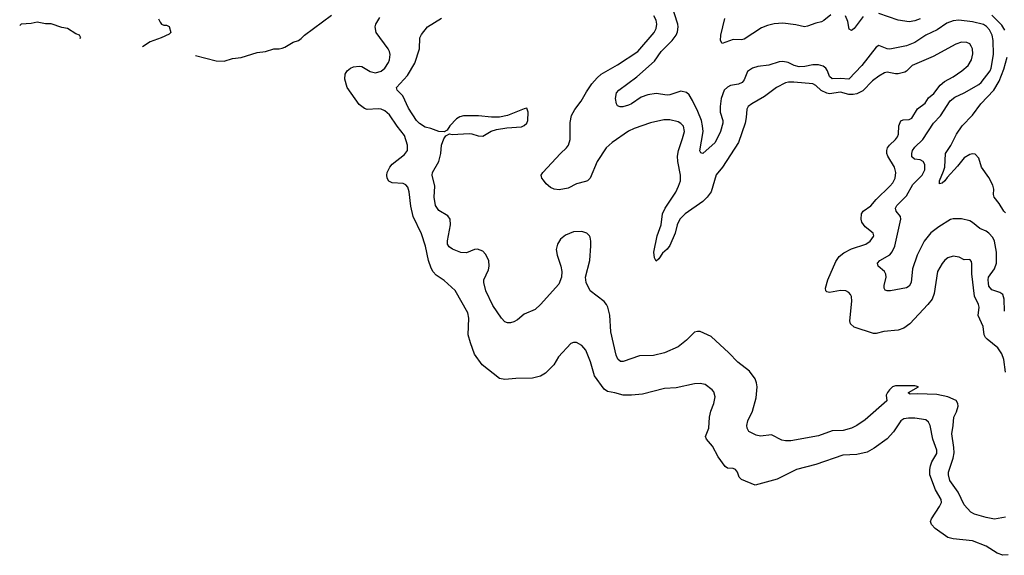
# Model space of a CAD drawing. Header units: inches. Extents: x 1649636 to 1815363, y 506543 to 641975.
# Tile 562 of 656: x 1800083 to 1807242, y 514385 to 518283. Entities that reach past the tile are written whole.
import ezdxf

# ---------------------------------------------------------------- set-up
doc = ezdxf.new("R2010")
doc.units = ezdxf.units.IN
doc.header["$MEASUREMENT"] = 0
doc.layers.add('B8501', color=7, linetype='Continuous')

msp = doc.modelspace()

# ---------------------------------------------------------------- linework, layer by layer
at = {"layer": 'B8501', "color": 5}
for points, elevation in [([(1807242.7, 516162.7), (1807241, 516250), (1807230, 516282.7), (1807210, 516296.9), (1807150, 516315.6), (1807130, 516342.7), (1807125.4, 516365.4), (1807123.4, 516390), (1807127.5, 516410), (1807170.5, 516469.5), (1807183.7, 516510), (1807185.2, 516590), (1807169.8, 516670), (1807157.1, 516697.1), (1807128.7, 516730), (1807110, 516743.2), (1807062.5, 516762.5), (1807010, 516807.7), (1806990, 516817.8), (1806930, 516833.5), (1806870, 516834.2), (1806850, 516827.6), (1806764.5, 516775.5), (1806708.4, 516731.6), (1806658.4, 516670), (1806607.9, 516570), (1806574.7, 516470), (1806563.1, 516370), (1806550, 516343.7), (1806530, 516332.3), (1806414, 516310), (1806389.6, 516309.6), (1806375.1, 516315.1), (1806368, 516328), (1806368.2, 516348.2), (1806381.7, 516410), (1806379.1, 516430), (1806369.6, 516450), (1806323.7, 516490), (1806319.5, 516510), (1806337.6, 516530), (1806409.3, 516570.7), (1806427.3, 516592.7), (1806446.3, 516633.7), (1806489.8, 516830), (1806485.8, 516850), (1806454.5, 516890), (1806451.6, 516910), (1806460.6, 516930), (1806530, 517001.5), (1806576.2, 517083.8), (1806643.1, 517150), (1806662.6, 517190), (1806663.1, 517230), (1806651, 517251), (1806630, 517261.6), (1806588.4, 517268.4), (1806570, 517285.1), (1806568.2, 517310), (1806574.6, 517330), (1806590, 517353.8), (1806649.1, 517410.9), (1806726, 517530), (1806777.5, 517582.5), (1806847.4, 517692.6), (1806881.4, 517718.6), (1806948.5, 517750), (1807056.2, 517810), (1807074.2, 517825.8), (1807138.5, 517910), (1807146.7, 517930), (1807163.9, 518030), (1807161.5, 518130), (1807153.2, 518170), (1807132.8, 518210), (1807112.3, 518232.3), (1807090, 518246.8), (1807010, 518267.1), (1806910, 518279), (1806870, 518275.3), (1806823.6, 518256.4), (1806753.1, 518210), (1806670, 518169), (1806590, 518117.3), (1806530, 518091.5), (1806410, 518067.9), (1806390, 518070.8), (1806330, 518095.6), (1806310, 518083.6), (1806205.8, 517950), (1806110, 517848.7), (1806050, 517854.5), (1805990, 517851.1), (1805970, 517869.6), (1805956.5, 517910), (1805943.5, 517930), (1805925, 517945), (1805890, 517954.9), (1805850, 517954.5), (1805790, 517941.5), (1805750, 517940.2), (1805713.6, 517950), (1805670, 517970.7), (1805630, 517978.2), (1805605, 517975), (1805530, 517950.7), (1805450, 517942.5), (1805410.2, 517929.8), (1805374.6, 517905.4), (1805350, 517844.5), (1805335.5, 517824.5), (1805310, 517813.6), (1805250, 517802.8), (1805228, 517792), (1805205.2, 517770), (1805183.5, 517710), (1805175, 517650), (1805174.7, 517610), (1805194.7, 517550), (1805195.5, 517530), (1805179.2, 517470), (1805140.3, 517390), (1805050, 517309.4), (1805034, 517314), (1805027.8, 517327.8), (1805050.8, 517470), (1805048.2, 517510), (1805039.4, 517550), (1805014.3, 517614.3), (1804974.6, 517694.6), (1804950, 517736.2), (1804930, 517753.6), (1804890, 517763), (1804810, 517735), (1804790, 517733.6), (1804710, 517744.8), (1804650, 517736.4), (1804600.6, 517719.4), (1804530.5, 517670), (1804510, 517660.5), (1804468.2, 517648.2), (1804447.8, 517647.8), (1804430, 517655.3), (1804421.2, 517670), (1804415.3, 517710), (1804422.7, 517750), (1804438, 517770), (1804570, 517866.7), (1804699.1, 517980.9), (1804747.4, 518050), (1804827.6, 518130), (1804855.3, 518170), (1804865.5, 518194.5), (1804869.8, 518230), (1804867, 518250), (1804798, 518470)], 460), ([(1801360, 518023.2), (1801510, 517984), (1801570, 517982), (1801630, 518001), (1801693.2, 518006.8), (1801810, 518042.8), (1801869.3, 518050.7), (1801930, 518071), (1801970, 518071), (1801990, 518076), (1802010, 518082.8), (1802070, 518118.8), (1802110, 518131), (1802130, 518144.7), (1802154, 518170), (1802350, 518316.3)], 560), ([(1805981, 518319), (1805930, 518275.6), (1805913.1, 518266.9), (1805870, 518257.4), (1805810, 518235.8), (1805788.5, 518231.5), (1805725.3, 518245.3), (1805630, 518258), (1805568.3, 518251.7), (1805518.6, 518241.4), (1805476.9, 518223.1), (1805350, 518139.8), (1805330, 518135.3), (1805270, 518137.7), (1805190, 518109.4), (1805178, 518130), (1805181.3, 518170), (1805209.3, 518290.7)], 440), ([(1806630, 518287.8), (1806590, 518274.6), (1806550, 518267.9), (1806470, 518279.3), (1806330, 518328.3)], 440), ([(1807245.6, 518205.6), (1807223.8, 518243.8), (1807150, 518314.4)], 440), ([(1800210, 518265.2), (1800164.9, 518255.1), (1800094, 518250), (1800082.5, 518239.6)], 560), ([(1800519, 518147.6), (1800526, 518150), (1800518, 518170), (1800490, 518179), (1800430, 518219), (1800390, 518225.2), (1800312.3, 518252.3), (1800270, 518252.3), (1800210, 518265.2)], 560), ([(1801092, 518290), (1801103.6, 518263.6), (1801114, 518250), (1801130, 518242), (1801150, 518242), (1801170, 518232), (1801182, 518190), (1801170, 518178), (1801112, 518150), (1801030, 518120.9), (1800976.2, 518084.3)], 560), ([(1807270, 514387.2), (1807230, 514384.7), (1807190, 514401.5), (1807110, 514451.8), (1807010, 514489.7), (1806870, 514504.7), (1806830, 514514.3), (1806739.5, 514579.5), (1806711.8, 514610), (1806705.6, 514630), (1806711.6, 514650), (1806770, 514739.3), (1806784.7, 514770), (1806782, 514790), (1806742.3, 514862.3), (1806699.9, 514970), (1806698.9, 515010), (1806703.7, 515036.3), (1806714.8, 515065.2), (1806750, 515126.4), (1806751.6, 515150), (1806721.8, 515230), (1806702.6, 515330), (1806690, 515354), (1806670, 515369.6), (1806590, 515383.1), (1806544, 515384), (1806510, 515377.7), (1806490, 515363), (1806436.5, 515283.5), (1806390, 515233.3), (1806295.7, 515164.3), (1806243.4, 515136.6), (1806170, 515119.1), (1806066.9, 515113.1), (1805870, 515045.4), (1805730.2, 515009.8), (1805590, 514938.7), (1805430, 514894.5), (1805330, 514936.4), (1805313.8, 514953.8), (1805300.7, 514990), (1805288.2, 515008.2), (1805270, 515016.2), (1805230, 515018.9), (1805212, 515030), (1805161.3, 515101.3), (1805119.8, 515179.8), (1805075.8, 515230), (1805069.7, 515250), (1805092.2, 515310), (1805096.9, 515390), (1805107.4, 515432.6), (1805129.6, 515490), (1805138.4, 515538.4), (1805130, 515574), (1805117.2, 515590), (1805067.7, 515627.7), (1805030, 515635.4), (1804990, 515633.3), (1804855.6, 515604.4), (1804770, 515598), (1804610, 515558.3), (1804530, 515549.7), (1804470, 515549.7), (1804410, 515566.9), (1804355.8, 515575.8), (1804332.9, 515592.9), (1804262.8, 515690), (1804233.8, 515793.8), (1804198.5, 515878.5), (1804170, 515911.3), (1804130, 515932.6), (1804110, 515933.3), (1804090, 515925.1), (1803999.5, 515830), (1803966.7, 515770), (1803906, 515710), (1803870, 515688.6), (1803810, 515674), (1803690, 515672.6), (1803610, 515665.4), (1803570, 515671.6), (1803446.3, 515770), (1803388.5, 515848.5), (1803359.3, 515930), (1803344.2, 515990), (1803348.7, 516110), (1803340.4, 516150), (1803250, 516312), (1803170, 516383.5), (1803110, 516424.4), (1803090, 516448.2), (1803075.5, 516475.5), (1803055.4, 516530), (1803033.7, 516633.7), (1803005, 516725), (1802944.5, 516850), (1802925.6, 516925.6), (1802915, 517030), (1802904.5, 517064.5), (1802890, 517081), (1802870, 517091.4), (1802790, 517095.6), (1802767.6, 517107.6), (1802753.5, 517130), (1802750.9, 517150), (1802755, 517170), (1802774.5, 517210), (1802790, 517230.3), (1802879.3, 517300.7), (1802901.6, 517330), (1802901.7, 517370), (1802879.8, 517439.8), (1802827.1, 517507.1), (1802770.9, 517590.9), (1802738.3, 517618.3), (1802711.2, 517631.2), (1802690, 517634.3), (1802609.3, 517630), (1802590, 517635.5), (1802550, 517664.4), (1802463.5, 517790), (1802446.2, 517850), (1802450, 517886), (1802463.5, 517910), (1802488, 517930), (1802510, 517940.2), (1802550, 517945.5), (1802570, 517941.8), (1802630, 517906.2), (1802670, 517895.8), (1802710, 517907.6), (1802738, 517930), (1802765.1, 517970), (1802772.2, 517990), (1802776, 518030), (1802772.2, 518050), (1802762.6, 518070), (1802675.6, 518190), (1802666.4, 518230), (1802671, 518250), (1802700.9, 518299.1)], 540), ([(1807250, 514662.4), (1807170, 514646.9), (1807110, 514659.2), (1807025, 514685), (1806998, 514698), (1806950, 514751.5), (1806905, 514845), (1806844.8, 514930), (1806835, 514970), (1806835.5, 514990), (1806868.8, 515091.2), (1806876.5, 515130), (1806874.7, 515170), (1806859.1, 515270), (1806869.8, 515330), (1806873.8, 515390), (1806894.3, 515430), (1806905.8, 515470), (1806904.4, 515490), (1806891.2, 515511.2), (1806830, 515539.3), (1806750, 515555.3), (1806610, 515560.8), (1806557.2, 515557.2), (1806544.7, 515564.7), (1806544, 515570), (1806618, 515610), (1806590, 515618), (1806450, 515618.2), (1806428.7, 515610), (1806406.3, 515590), (1806392.4, 515570), (1806383.7, 515550), (1806387.3, 515510), (1806230, 515369.7), (1806170.4, 515330), (1806130, 515309.7), (1806070, 515293), (1805990, 515289.8), (1805890, 515253.7), (1805690, 515217.2), (1805650, 515217.7), (1805623.6, 515223.6), (1805550, 515260.5), (1805470, 515252.4), (1805438.4, 515258.4), (1805384.9, 515284.9), (1805371, 515310), (1805369.7, 515330), (1805375.7, 515364.3), (1805410, 515434.8), (1805437.7, 515530), (1805444.4, 515610), (1805440.4, 515640.4), (1805429.6, 515670), (1805390, 515724.5), (1805303.7, 515790), (1805239, 515859), (1805110, 515976), (1805030, 516013.2), (1805010, 516014), (1804990, 516009), (1804930.6, 515950), (1804870, 515903), (1804770, 515857.7), (1804690, 515839.1), (1804590, 515835.3), (1804470, 515795.5), (1804450, 515796.4), (1804431.3, 515811.3), (1804420.3, 515840.3), (1804381.2, 516010), (1804372.2, 516132.2), (1804359.7, 516190), (1804350, 516209.3), (1804331.1, 516231.1), (1804229.7, 516309.7), (1804200.7, 516370), (1804196.9, 516410), (1804227.2, 516530), (1804235.8, 516635.8), (1804236, 516670), (1804230, 516699), (1804226.3, 516710), (1804207, 516730), (1804170, 516742.2), (1804110, 516739.3), (1804050, 516715.6), (1804014.6, 516685.4), (1803991.7, 516650), (1803982.8, 516610), (1803990.2, 516570.2), (1804017.4, 516490), (1804024.6, 516450), (1804023.1, 516410), (1804002, 516358), (1803870, 516209.2), (1803830, 516173.2), (1803750, 516139), (1803701.6, 516098.4), (1803675.8, 516084.2), (1803650, 516077), (1803630, 516077), (1803610, 516085.1), (1803585.1, 516110), (1803523.3, 516203.3), (1803472.8, 516310), (1803456.3, 516370), (1803458, 516390), (1803490, 516462), (1803496.5, 516490), (1803492.5, 516530), (1803470, 516576.9), (1803450, 516597.4), (1803410, 516612.6), (1803390, 516611.2), (1803330, 516586.6), (1803290, 516588.2), (1803230, 516612.8), (1803204.2, 516630), (1803194, 516650), (1803192.2, 516672.2), (1803213.8, 516790), (1803212.1, 516830), (1803195.4, 516855.4), (1803130, 516894.2), (1803106, 516930), (1803095.2, 516990), (1803102, 517070), (1803082, 517150), (1803084.2, 517170), (1803130.8, 517250), (1803145.4, 517310), (1803149.5, 517370.5), (1803165.2, 517414.8), (1803182, 517438), (1803208.4, 517451.6), (1803227.1, 517447.1), (1803350, 517454), (1803370, 517452.2), (1803417.2, 517437.2), (1803450, 517436), (1803509.8, 517470.2), (1803550, 517483.2), (1803624.4, 517495.6), (1803730, 517503.2), (1803750, 517511.5), (1803769.7, 517530), (1803776.5, 517550), (1803779.7, 517610), (1803770, 517639), (1803750, 517635.1), (1803630, 517585.1), (1803570, 517574), (1803512.5, 517572.5), (1803418, 517582), (1803310, 517582.9), (1803283.9, 517576.1), (1803259, 517561), (1803211, 517510), (1803190, 517478), (1803170, 517466), (1803130, 517468.7), (1803072, 517492), (1803030, 517500.5), (1802990, 517526.6), (1802968.6, 517550), (1802910, 517639.6), (1802867.6, 517727.6), (1802827.8, 517770), (1802821.6, 517790), (1802903.3, 517876.7), (1802954.8, 517965.2), (1802988.9, 518070), (1802992.1, 518150), (1803004.1, 518175.9), (1803048.4, 518231.6), (1803150, 518294.3)], 520), ([(1807250, 515717.2), (1807237.9, 515810), (1807222.8, 515850), (1807194.1, 515894.1), (1807117, 515957), (1807104.2, 515970), (1807094, 515990), (1807088.3, 516050), (1807051.7, 516130), (1807059.5, 516190), (1807054.7, 516210), (1807025.8, 516270), (1807005.9, 516434.1), (1807005.6, 516505.6), (1807002, 516522), (1806990, 516538), (1806950, 516534), (1806913.6, 516553.6), (1806870, 516561.6), (1806830, 516549.6), (1806810, 516533.3), (1806790, 516507.8), (1806756.5, 516450), (1806732.1, 516290), (1806715.9, 516250), (1806686, 516210), (1806553.8, 516070), (1806510, 516037.5), (1806470, 516022.8), (1806366.3, 516013.7), (1806310, 515998.7), (1806290, 515999.8), (1806150, 516043.9), (1806123.4, 516070), (1806117.9, 516090), (1806133.6, 516233.6), (1806130, 516269), (1806122.8, 516282.8), (1806110, 516296.9), (1806088.5, 516308.5), (1806050, 516311.7), (1805970, 516296.4), (1805950, 516301.3), (1805943.1, 516310), (1805942, 516330), (1805958.3, 516390), (1806017.6, 516522.4), (1806040.3, 516559.7), (1806073.8, 516586.2), (1806130, 516614.7), (1806235.6, 516650), (1806266, 516670), (1806290, 516704), (1806292.6, 516710), (1806287.8, 516730), (1806230, 516774.2), (1806204.8, 516810), (1806199.8, 516830), (1806204.1, 516870), (1806214.5, 516890), (1806270, 516928), (1806310, 516975.2), (1806409.7, 517070), (1806430, 517094.9), (1806448.1, 517130), (1806452.9, 517170), (1806444.1, 517210), (1806395.4, 517290), (1806388.3, 517310), (1806387.3, 517330), (1806392.7, 517350), (1806407.9, 517370), (1806449.8, 517410), (1806464.2, 517430), (1806471.2, 517450), (1806475.2, 517510), (1806490, 517545.7), (1806505.2, 517554.8), (1806550, 517556.3), (1806570, 517566.4), (1806610, 517632.9), (1806666, 517674), (1806690, 517714.4), (1806730, 517745), (1806774.6, 517805.4), (1806807.5, 517832.5), (1806870, 517867.1), (1806931.5, 517910), (1806979.7, 517950), (1807004, 517990), (1807013.4, 518033.4), (1807009.7, 518069.7), (1807001.6, 518090), (1806990, 518106.6), (1806970, 518116.9), (1806930, 518118.9), (1806890, 518105.1), (1806724.8, 518015.2), (1806570.7, 517949.3), (1806531.5, 517908.5), (1806518.2, 517901.8), (1806469.2, 517889.2), (1806450, 517888.5), (1806390, 517900.7), (1806370, 517896.5), (1806330, 517872.7), (1806283.3, 517836.7), (1806214, 517766), (1806170, 517742.3), (1806142.9, 517737.1), (1806110, 517738.4), (1806050, 517755.3), (1805970, 517744), (1805950, 517747.1), (1805910, 517767.2), (1805870, 517803.7), (1805850, 517814.9), (1805710, 517828.4), (1805672.4, 517827.6), (1805650, 517822.2), (1805584.4, 517790), (1805496.7, 517723.3), (1805406.4, 517670), (1805379.5, 517650), (1805369.2, 517630.8), (1805365.6, 517570), (1805357.5, 517530), (1805307.7, 517390), (1805192, 517210), (1805147, 517153), (1805111.2, 517030), (1805080.7, 516990), (1805050, 516960.3), (1804921.8, 516870), (1804881.6, 516830), (1804863.2, 516790), (1804849.2, 516730), (1804810, 516639.6), (1804790, 516612.6), (1804757.2, 516582.8), (1804730, 516542), (1804710, 516526), (1804697.6, 516550), (1804692.6, 516590), (1804716.8, 516710), (1804745.7, 516790), (1804757.2, 516870), (1804775.8, 516910), (1804852.9, 517027.1), (1804873.6, 517070), (1804886.6, 517110), (1804887, 517150), (1804867.8, 517250), (1804864.9, 517290), (1804872, 517330), (1804902.6, 517417.4), (1804915.6, 517470), (1804907.9, 517507.9), (1804890, 517527.6), (1804870, 517538.4), (1804810, 517552.8), (1804765.5, 517554.5), (1804670, 517532.8), (1804550, 517489.8), (1804509.4, 517470.6), (1804390, 517389.7), (1804347.6, 517350), (1804280.7, 517250), (1804230.2, 517130), (1804210, 517111), (1804195.3, 517104.7), (1804132.1, 517087.9), (1804070, 517057.2), (1804004.4, 517044.4), (1803969.6, 517049.6), (1803941.6, 517061.6), (1803910, 517089), (1803890, 517114), (1803879.3, 517130), (1803874.5, 517150), (1803887.3, 517170), (1804015.5, 517310), (1804059.3, 517350), (1804073.2, 517370), (1804084.5, 517410), (1804085.9, 517534.1), (1804095.8, 517584.2), (1804118.6, 517630), (1804164.6, 517690), (1804202.6, 517757.4), (1804243.3, 517816.7), (1804280.2, 517859.8), (1804310, 517885.6), (1804430, 517954), (1804578, 518050), (1804695, 518190), (1804710, 518219.3), (1804715.8, 518250), (1804710, 518278.4), (1804692.8, 518310)], 480), ([(1806214.8, 518305.2), (1806150, 518218), (1806130, 518205.1), (1806114, 518214), (1806103.2, 518270), (1806086.4, 518310)], 440), ([(1807250, 516876.2), (1807237.6, 516890), (1807204.8, 516944.8), (1807167.8, 516990), (1807162.4, 517010), (1807165.1, 517050), (1807158.3, 517078.3), (1807130, 517134), (1807076, 517210), (1807055.1, 517275.1), (1807030, 517303.7), (1807010, 517307), (1806990, 517302), (1806950, 517278), (1806902.2, 517217.8), (1806826.1, 517133.9), (1806810, 517109.6), (1806790, 517092.7), (1806770, 517089.3), (1806769.7, 517110), (1806800, 517180), (1806808, 517210), (1806813, 517310), (1806853.8, 517366.2), (1806893.1, 517450), (1806934.2, 517510), (1807011.4, 517588.6), (1807070.9, 517670), (1807165, 517770), (1807205.3, 517834.7), (1807238.4, 517921.6), (1807261.2, 518010)], 440)]:
    msp.add_lwpolyline(points, dxfattribs=dict(at, elevation=elevation))

doc.saveas('drawing.dxf')
